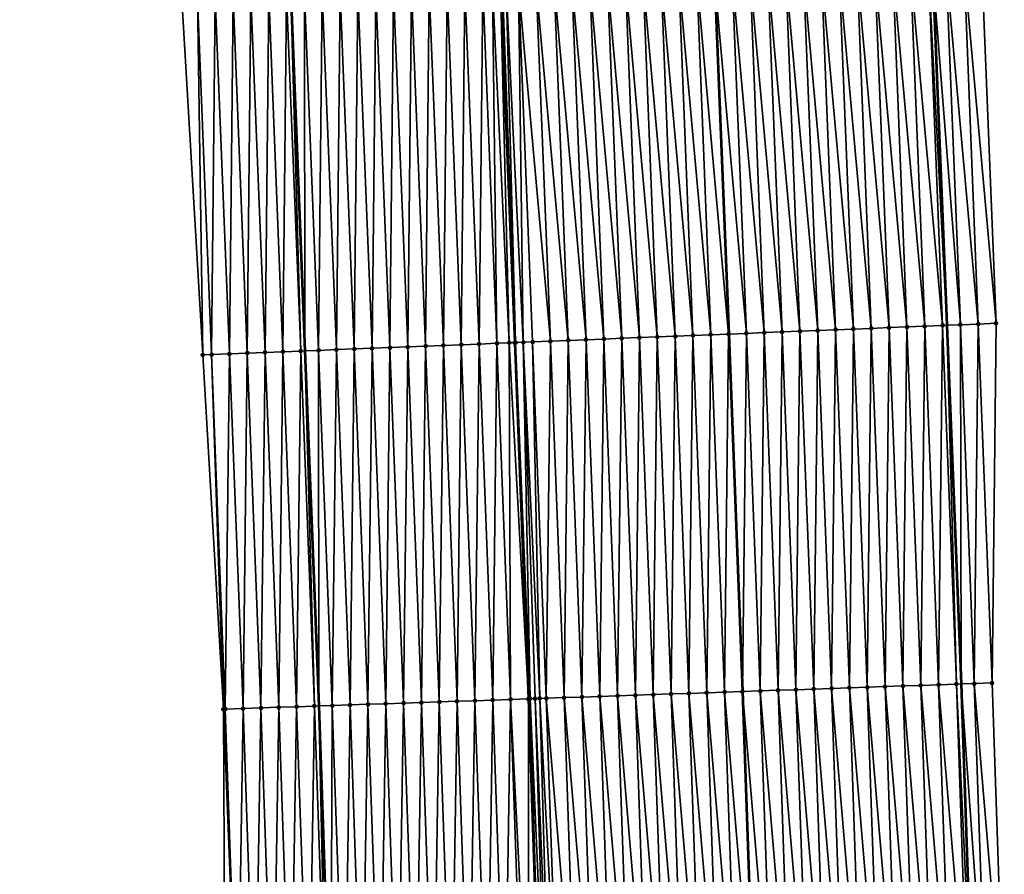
# Model space of a CAD drawing. Header units: feet. Extents: x 2010743 to 2022806, y 818705 to 837694.
# Tile 441 of 531: x 2011400 to 2011455, y 834203 to 834251. Entities that reach past the tile are written whole.
import ezdxf

# ---------------------------------------------------------------- set-up
doc = ezdxf.new("R2010")
doc.units = ezdxf.units.FT
doc.header["$MEASUREMENT"] = 0
for name, color, linetype, lineweight in [('EP_Travel Lane', 172, 'Continuous', 53), ('Road Shots', 141, 'Continuous', 100), ('STRIPING', 60, 'Continuous', 53)]:
    doc.layers.add(name, color=color, linetype=linetype, lineweight=lineweight)
doc.layers.add('I-77-MM17-21_NB-Surface-Border', color=7, linetype='Continuous')
doc.layers.add('I-77-MM17-21_NB-Surface-TIN', color=7, linetype='Continuous')

msp = doc.modelspace()

# ---------------------------------------------------------------- linework, layer by layer
at = {"layer": 'EP_Travel Lane'}
for points in [[(2011442.06, 834453.608, 302.01), (2011442.966, 834433.631, 301.656), (2011443.871, 834413.655, 301.316), (2011444.8, 834393.711, 300.952), (2011445.733, 834373.736, 300.584), (2011446.667, 834353.761, 300.235), (2011447.543, 834333.7, 299.894), (2011448.404, 834313.722, 299.545), (2011449.264, 834293.744, 299.165), (2011450.088, 834273.691, 298.789), (2011450.902, 834253.711, 298.418), (2011451.715, 834233.73, 298.063), (2011452.51, 834213.625, 297.7), (2011453.191, 834193.64, 297.354)], [(2011406.163, 834451.975, 302.26), (2011407.069, 834431.999, 301.925), (2011407.975, 834412.023, 301.55), (2011408.906, 834392.028, 301.191), (2011409.841, 834372.053, 300.839), (2011410.775, 834352.078, 300.508), (2011411.641, 834332.151, 300.162), (2011412.498, 834312.173, 299.798), (2011413.355, 834292.195, 299.424), (2011414.156, 834272.259, 299.078), (2011414.949, 834252.278, 298.729), (2011415.742, 834232.297, 298.377), (2011416.511, 834212.392, 298.009), (2011417.193, 834192.407, 297.632)]]:
    msp.add_polyline3d(points, dxfattribs=at)
at = {"layer": 'I-77-MM17-21_NB-Surface-Border', "color": 3, "linetype": 'Continuous', "lineweight": -3}
for points in [[(2011443.878, 834453.691, 301.953), (2011444.784, 834433.715, 301.595), (2011446.689, 834413.784, 301.217), (2011447.617, 834393.845, 300.842), (2011449.55, 834373.917, 300.436), (2011450.485, 834353.942, 300.091), (2011451.36, 834333.867, 299.749), (2011452.219, 834313.888, 299.411), (2011453.078, 834293.91, 299.023), (2011453.885, 834273.844, 298.642), (2011453.679, 834253.823, 298.312), (2011454.472, 834233.842, 297.959), (2011454.25, 834213.686, 297.63), (2011454.932, 834193.7, 297.282)], [(2011411.27, 834192.209, 297.447), (2011411.172, 834212.213, 297.847), (2011410.017, 834232.073, 298.197), (2011408.84, 834252.039, 298.53), (2011407.729, 834272.008, 298.872), (2011407.121, 834291.93, 299.222), (2011406.262, 834311.909, 299.594), (2011405.403, 834331.887, 299.96), (2011404.535, 834351.789, 300.306), (2011403.601, 834371.765, 300.648), (2011402.28, 834391.722, 300.974), (2011401.661, 834411.74, 301.347), (2011400.728, 834431.715, 301.718), (2011399.755, 834451.688, 302.059)]]:
    msp.add_polyline3d(points, dxfattribs=at)
at = {"layer": 'I-77-MM17-21_NB-Surface-TIN', "color": 128, "linetype": 'Continuous', "lineweight": -3}
for points in [[(2011448.477, 834233.6, 298.154), (2011447.684, 834253.581, 298.502), (2011446.685, 834253.541, 298.519)], [(2011449.476, 834233.64, 298.133), (2011448.683, 834253.621, 298.486), (2011447.684, 834253.581, 298.502)], [(2011448.477, 834233.6, 298.154), (2011449.476, 834233.64, 298.133), (2011447.684, 834253.581, 298.502)], [(2011450.475, 834233.68, 298.106), (2011449.682, 834253.661, 298.463), (2011448.683, 834253.621, 298.486)], [(2011449.476, 834233.64, 298.133), (2011450.475, 834233.68, 298.106), (2011448.683, 834253.621, 298.486)], [(2011451.475, 834233.721, 298.072), (2011450.682, 834253.702, 298.427), (2011449.682, 834253.661, 298.463)], [(2011450.475, 834233.68, 298.106), (2011451.475, 834233.721, 298.072), (2011449.682, 834253.661, 298.463)], [(2011450.682, 834253.702, 298.427), (2011451.715, 834233.73, 298.063), (2011450.902, 834253.711, 298.418)], [(2011451.475, 834233.721, 298.072), (2011451.715, 834233.73, 298.063), (2011450.682, 834253.702, 298.427)], [(2011452.474, 834233.761, 298.034), (2011451.681, 834253.742, 298.388), (2011450.902, 834253.711, 298.418)], [(2011452.474, 834233.761, 298.034), (2011450.902, 834253.711, 298.418), (2011451.715, 834233.73, 298.063)], [(2011453.473, 834233.801, 297.996), (2011452.68, 834253.782, 298.351), (2011451.681, 834253.742, 298.388)], [(2011452.474, 834233.761, 298.034), (2011453.473, 834233.801, 297.996), (2011451.681, 834253.742, 298.388)], [(2011454.472, 834233.842, 297.959), (2011453.679, 834253.823, 298.312), (2011452.68, 834253.782, 298.351)], [(2011453.473, 834233.801, 297.996), (2011454.472, 834233.842, 297.959), (2011452.68, 834253.782, 298.351)], [(2011435.487, 834233.081, 298.371), (2011434.694, 834253.062, 298.726), (2011433.695, 834253.022, 298.742)], [(2011436.487, 834233.121, 298.354), (2011435.694, 834253.102, 298.708), (2011434.694, 834253.062, 298.726)], [(2011435.487, 834233.081, 298.371), (2011436.487, 834233.121, 298.354), (2011434.694, 834253.062, 298.726)], [(2011437.486, 834233.161, 298.336), (2011436.693, 834253.142, 298.693), (2011435.694, 834253.102, 298.708)], [(2011436.487, 834233.121, 298.354), (2011437.486, 834233.161, 298.336), (2011435.694, 834253.102, 298.708)], [(2011438.485, 834233.201, 298.321), (2011437.692, 834253.182, 298.676), (2011436.693, 834253.142, 298.693)], [(2011437.486, 834233.161, 298.336), (2011438.485, 834233.201, 298.321), (2011436.693, 834253.142, 298.693)], [(2011439.484, 834233.241, 298.305), (2011438.691, 834253.222, 298.659), (2011437.692, 834253.182, 298.676)], [(2011438.485, 834233.201, 298.321), (2011439.484, 834233.241, 298.305), (2011437.692, 834253.182, 298.676)], [(2011438.691, 834253.222, 298.659), (2011439.49, 834233.241, 298.305), (2011438.697, 834253.222, 298.659)], [(2011439.484, 834233.241, 298.305), (2011439.49, 834233.241, 298.305), (2011438.691, 834253.222, 298.659)], [(2011440.483, 834233.28, 298.291), (2011439.69, 834253.262, 298.644), (2011438.697, 834253.222, 298.659)], [(2011440.483, 834233.28, 298.291), (2011438.697, 834253.222, 298.659), (2011439.49, 834233.241, 298.305)], [(2011441.483, 834233.32, 298.274), (2011440.69, 834253.302, 298.617), (2011439.69, 834253.262, 298.644)], [(2011440.483, 834233.28, 298.291), (2011441.483, 834233.32, 298.274), (2011439.69, 834253.262, 298.644)], [(2011442.482, 834233.36, 298.255), (2011441.689, 834253.342, 298.595), (2011440.69, 834253.302, 298.617)], [(2011441.483, 834233.32, 298.274), (2011442.482, 834233.36, 298.255), (2011440.69, 834253.302, 298.617)], [(2011443.481, 834233.4, 298.235), (2011442.688, 834253.382, 298.578), (2011441.689, 834253.342, 298.595)], [(2011442.482, 834233.36, 298.255), (2011443.481, 834233.4, 298.235), (2011441.689, 834253.342, 298.595)], [(2011444.48, 834233.44, 298.215), (2011443.687, 834253.422, 298.563), (2011442.688, 834253.382, 298.578)], [(2011443.481, 834233.4, 298.235), (2011444.48, 834233.44, 298.215), (2011442.688, 834253.382, 298.578)], [(2011445.479, 834233.48, 298.199), (2011444.686, 834253.462, 298.546), (2011443.687, 834253.422, 298.563)], [(2011444.48, 834233.44, 298.215), (2011445.479, 834233.48, 298.199), (2011443.687, 834253.422, 298.563)], [(2011446.479, 834233.52, 298.184), (2011445.686, 834253.502, 298.532), (2011444.686, 834253.462, 298.546)], [(2011445.479, 834233.48, 298.199), (2011446.479, 834233.52, 298.184), (2011444.686, 834253.462, 298.546)], [(2011447.478, 834233.56, 298.171), (2011446.685, 834253.541, 298.519), (2011445.686, 834253.502, 298.532)], [(2011446.479, 834233.52, 298.184), (2011447.478, 834233.56, 298.171), (2011445.686, 834253.502, 298.532)], [(2011447.478, 834233.56, 298.171), (2011448.477, 834233.6, 298.154), (2011446.685, 834253.541, 298.519)], [(2011420.499, 834232.485, 298.437), (2011420.705, 834252.505, 298.798), (2011419.706, 834252.466, 298.788)], [(2011420.499, 834232.485, 298.437), (2011421.498, 834232.524, 298.443), (2011420.705, 834252.505, 298.798)], [(2011421.498, 834232.524, 298.443), (2011421.705, 834252.545, 298.803), (2011420.705, 834252.505, 298.798)], [(2011421.498, 834232.524, 298.443), (2011422.498, 834232.564, 298.45), (2011421.705, 834252.545, 298.803)], [(2011422.498, 834232.564, 298.45), (2011422.704, 834252.584, 298.811), (2011421.705, 834252.545, 298.803)], [(2011422.498, 834232.564, 298.45), (2011423.497, 834232.603, 298.458), (2011422.704, 834252.584, 298.811)], [(2011423.497, 834232.603, 298.458), (2011423.703, 834252.624, 298.821), (2011422.704, 834252.584, 298.811)], [(2011423.497, 834232.603, 298.458), (2011424.496, 834232.643, 298.468), (2011423.703, 834252.624, 298.821)], [(2011424.496, 834232.643, 298.468), (2011424.702, 834252.663, 298.836), (2011423.703, 834252.624, 298.821)], [(2011424.496, 834232.643, 298.468), (2011425.495, 834232.682, 298.483), (2011424.702, 834252.663, 298.836)], [(2011425.495, 834232.682, 298.483), (2011425.701, 834252.703, 298.853), (2011424.702, 834252.663, 298.836)], [(2011425.495, 834232.682, 298.483), (2011426.495, 834232.722, 298.5), (2011425.701, 834252.703, 298.853)], [(2011426.495, 834232.722, 298.5), (2011426.248, 834252.724, 298.861), (2011425.701, 834252.703, 298.853)], [(2011427.193, 834232.749, 298.508), (2011426.701, 834252.742, 298.866), (2011426.248, 834252.724, 298.861)], [(2011426.495, 834232.722, 298.5), (2011427.193, 834232.749, 298.508), (2011426.248, 834252.724, 298.861)], [(2011427.542, 834232.763, 298.509), (2011426.815, 834252.747, 298.866), (2011426.701, 834252.742, 298.866)], [(2011427.542, 834232.763, 298.509), (2011426.701, 834252.742, 298.866), (2011427.494, 834232.761, 298.509)], [(2011427.193, 834232.749, 298.508), (2011427.494, 834232.761, 298.509), (2011426.701, 834252.742, 298.866)], [(2011427.542, 834232.763, 298.509), (2011427.02, 834252.755, 298.865), (2011426.815, 834252.747, 298.866)], [(2011427.97, 834232.78, 298.508), (2011427.7, 834252.782, 298.859), (2011427.02, 834252.755, 298.865)], [(2011427.542, 834232.763, 298.509), (2011427.97, 834232.78, 298.508), (2011427.02, 834252.755, 298.865)], [(2011429.492, 834232.841, 298.482), (2011428.699, 834252.822, 298.84), (2011427.7, 834252.782, 298.859)], [(2011427.97, 834232.78, 298.508), (2011428.493, 834232.801, 298.502), (2011427.7, 834252.782, 298.859)], [(2011428.493, 834232.801, 298.502), (2011429.492, 834232.841, 298.482), (2011427.7, 834252.782, 298.859)], [(2011430.491, 834232.881, 298.46), (2011429.698, 834252.862, 298.819), (2011428.699, 834252.822, 298.84)], [(2011429.492, 834232.841, 298.482), (2011430.491, 834232.881, 298.46), (2011428.699, 834252.822, 298.84)], [(2011431.491, 834232.921, 298.44), (2011430.698, 834252.902, 298.799), (2011429.698, 834252.862, 298.819)], [(2011430.491, 834232.881, 298.46), (2011431.491, 834232.921, 298.44), (2011429.698, 834252.862, 298.819)], [(2011432.49, 834232.961, 298.422), (2011431.697, 834252.942, 298.782), (2011430.698, 834252.902, 298.799)], [(2011431.491, 834232.921, 298.44), (2011432.49, 834232.961, 298.422), (2011430.698, 834252.902, 298.799)], [(2011433.489, 834233.001, 298.406), (2011432.696, 834252.982, 298.762), (2011431.697, 834252.942, 298.782)], [(2011432.49, 834232.961, 298.422), (2011433.489, 834233.001, 298.406), (2011431.697, 834252.942, 298.782)], [(2011434.488, 834233.041, 298.388), (2011433.695, 834253.022, 298.742), (2011432.696, 834252.982, 298.762)], [(2011433.489, 834233.001, 298.406), (2011434.488, 834233.041, 298.388), (2011432.696, 834252.982, 298.762)], [(2011434.488, 834233.041, 298.388), (2011435.487, 834233.081, 298.371), (2011433.695, 834253.022, 298.742)], [(2011410.017, 834232.073, 298.197), (2011409.714, 834252.073, 298.561), (2011408.84, 834252.039, 298.53)], [(2011410.507, 834232.092, 298.215), (2011410.713, 834252.112, 298.596), (2011409.714, 834252.073, 298.561)], [(2011410.507, 834232.092, 298.215), (2011409.714, 834252.073, 298.561), (2011410.017, 834232.073, 298.197)], [(2011410.507, 834232.092, 298.215), (2011411.506, 834232.131, 298.248), (2011410.713, 834252.112, 298.596)], [(2011411.506, 834232.131, 298.248), (2011411.712, 834252.151, 298.633), (2011410.713, 834252.112, 298.596)], [(2011411.506, 834232.131, 298.248), (2011412.505, 834232.17, 298.284), (2011411.712, 834252.151, 298.633)], [(2011412.505, 834232.17, 298.284), (2011412.712, 834252.191, 298.663), (2011411.712, 834252.151, 298.633)], [(2011412.505, 834232.17, 298.284), (2011413.505, 834232.209, 298.316), (2011412.712, 834252.191, 298.663)], [(2011413.505, 834232.209, 298.316), (2011413.711, 834252.23, 298.702), (2011412.712, 834252.191, 298.663)], [(2011413.505, 834232.209, 298.316), (2011414.504, 834232.248, 298.35), (2011413.711, 834252.23, 298.702)], [(2011414.504, 834232.248, 298.35), (2011414.71, 834252.269, 298.725), (2011413.711, 834252.23, 298.702)], [(2011414.504, 834232.248, 298.35), (2011415.503, 834232.288, 298.374), (2011414.71, 834252.269, 298.725)], [(2011415.503, 834232.288, 298.374), (2011414.949, 834252.278, 298.729), (2011414.71, 834252.269, 298.725)], [(2011415.709, 834252.308, 298.743), (2011414.949, 834252.278, 298.729), (2011415.742, 834232.297, 298.377)], [(2011415.503, 834232.288, 298.374), (2011415.742, 834232.297, 298.377), (2011414.949, 834252.278, 298.729)], [(2011416.502, 834232.327, 298.39), (2011416.709, 834252.347, 298.759), (2011415.709, 834252.308, 298.743)], [(2011416.502, 834232.327, 298.39), (2011415.709, 834252.308, 298.743), (2011415.742, 834232.297, 298.377)], [(2011416.502, 834232.327, 298.39), (2011417.502, 834232.366, 298.404), (2011416.709, 834252.347, 298.759)], [(2011417.502, 834232.366, 298.404), (2011417.708, 834252.387, 298.773), (2011416.709, 834252.347, 298.759)], [(2011417.502, 834232.366, 298.404), (2011418.501, 834232.406, 298.417), (2011417.708, 834252.387, 298.773)], [(2011418.501, 834232.406, 298.417), (2011418.707, 834252.426, 298.78), (2011417.708, 834252.387, 298.773)], [(2011418.501, 834232.406, 298.417), (2011419.5, 834232.445, 298.426), (2011418.707, 834252.426, 298.78)], [(2011419.5, 834232.445, 298.426), (2011419.706, 834252.466, 298.788), (2011418.707, 834252.426, 298.78)], [(2011419.5, 834232.445, 298.426), (2011420.499, 834232.485, 298.437), (2011419.706, 834252.466, 298.788)], [(2011451.252, 834213.581, 297.745), (2011451.475, 834233.721, 298.072), (2011450.475, 834233.68, 298.106)], [(2011451.252, 834213.581, 297.745), (2011452.252, 834213.616, 297.711), (2011451.475, 834233.721, 298.072)], [(2011452.252, 834213.616, 297.711), (2011451.715, 834233.73, 298.063), (2011451.475, 834233.721, 298.072)], [(2011452.474, 834233.761, 298.034), (2011451.715, 834233.73, 298.063), (2011452.51, 834213.625, 297.7)], [(2011452.252, 834213.616, 297.711), (2011452.51, 834213.625, 297.7), (2011451.715, 834233.73, 298.063)], [(2011453.251, 834213.651, 297.67), (2011453.473, 834233.801, 297.996), (2011452.474, 834233.761, 298.034)], [(2011453.251, 834213.651, 297.67), (2011452.474, 834233.761, 298.034), (2011452.51, 834213.625, 297.7)], [(2011453.251, 834213.651, 297.67), (2011454.25, 834213.686, 297.63), (2011453.473, 834233.801, 297.996)], [(2011454.25, 834213.686, 297.63), (2011454.472, 834233.842, 297.959), (2011453.473, 834233.801, 297.996)], [(2011437.261, 834213.1, 297.986), (2011437.486, 834233.161, 298.336), (2011436.487, 834233.121, 298.354)], [(2011437.261, 834213.1, 297.986), (2011438.26, 834213.134, 297.97), (2011437.486, 834233.161, 298.336)], [(2011438.26, 834213.134, 297.97), (2011438.485, 834233.201, 298.321), (2011437.486, 834233.161, 298.336)], [(2011438.26, 834213.134, 297.97), (2011439.259, 834213.169, 297.954), (2011438.485, 834233.201, 298.321)], [(2011439.259, 834213.169, 297.954), (2011439.484, 834233.241, 298.305), (2011438.485, 834233.201, 298.321)], [(2011439.259, 834213.169, 297.954), (2011440.259, 834213.203, 297.938), (2011439.484, 834233.241, 298.305)], [(2011440.259, 834213.203, 297.938), (2011439.49, 834233.241, 298.305), (2011439.484, 834233.241, 298.305)], [(2011440.483, 834233.28, 298.291), (2011439.49, 834233.241, 298.305), (2011440.265, 834213.203, 297.938)], [(2011440.259, 834213.203, 297.938), (2011440.265, 834213.203, 297.938), (2011439.49, 834233.241, 298.305)], [(2011441.258, 834213.238, 297.92), (2011440.483, 834233.28, 298.291), (2011440.265, 834213.203, 297.938)], [(2011441.258, 834213.238, 297.92), (2011441.483, 834233.32, 298.274), (2011440.483, 834233.28, 298.291)], [(2011441.258, 834213.238, 297.92), (2011442.258, 834213.272, 297.896), (2011441.483, 834233.32, 298.274)], [(2011442.258, 834213.272, 297.896), (2011442.482, 834233.36, 298.255), (2011441.483, 834233.32, 298.274)], [(2011442.258, 834213.272, 297.896), (2011443.257, 834213.306, 297.875), (2011442.482, 834233.36, 298.255)], [(2011443.257, 834213.306, 297.875), (2011443.481, 834233.4, 298.235), (2011442.482, 834233.36, 298.255)], [(2011443.257, 834213.306, 297.875), (2011444.256, 834213.341, 297.856), (2011443.481, 834233.4, 298.235)], [(2011444.256, 834213.341, 297.856), (2011444.48, 834233.44, 298.215), (2011443.481, 834233.4, 298.235)], [(2011444.256, 834213.341, 297.856), (2011445.256, 834213.375, 297.838), (2011444.48, 834233.44, 298.215)], [(2011445.256, 834213.375, 297.838), (2011445.479, 834233.48, 298.199), (2011444.48, 834233.44, 298.215)], [(2011445.256, 834213.375, 297.838), (2011446.255, 834213.41, 297.824), (2011445.479, 834233.48, 298.199)], [(2011446.255, 834213.41, 297.824), (2011446.479, 834233.52, 298.184), (2011445.479, 834233.48, 298.199)], [(2011446.255, 834213.41, 297.824), (2011447.255, 834213.444, 297.814), (2011446.479, 834233.52, 298.184)], [(2011447.255, 834213.444, 297.814), (2011447.478, 834233.56, 298.171), (2011446.479, 834233.52, 298.184)], [(2011447.255, 834213.444, 297.814), (2011448.254, 834213.478, 297.802), (2011447.478, 834233.56, 298.171)], [(2011448.254, 834213.478, 297.802), (2011448.477, 834233.6, 298.154), (2011447.478, 834233.56, 298.171)], [(2011448.254, 834213.478, 297.802), (2011449.253, 834213.513, 297.787), (2011448.477, 834233.6, 298.154)], [(2011449.253, 834213.513, 297.787), (2011449.476, 834233.64, 298.133), (2011448.477, 834233.6, 298.154)], [(2011449.253, 834213.513, 297.787), (2011450.253, 834213.547, 297.769), (2011449.476, 834233.64, 298.133)], [(2011450.253, 834213.547, 297.769), (2011450.475, 834233.68, 298.106), (2011449.476, 834233.64, 298.133)], [(2011450.253, 834213.547, 297.769), (2011451.252, 834213.581, 297.745), (2011450.475, 834233.68, 298.106)], [(2011424.268, 834212.655, 298.092), (2011424.496, 834232.643, 298.468), (2011423.497, 834232.603, 298.458)], [(2011424.268, 834212.655, 298.092), (2011425.268, 834212.689, 298.103), (2011424.496, 834232.643, 298.468)], [(2011425.268, 834212.689, 298.103), (2011425.495, 834232.682, 298.483), (2011424.496, 834232.643, 298.468)], [(2011425.268, 834212.689, 298.103), (2011426.267, 834212.723, 298.119), (2011425.495, 834232.682, 298.483)], [(2011426.267, 834212.723, 298.119), (2011426.495, 834232.722, 298.5), (2011425.495, 834232.682, 298.483)], [(2011426.267, 834212.723, 298.119), (2011427.266, 834212.757, 298.134), (2011426.495, 834232.722, 298.5)], [(2011427.266, 834212.757, 298.134), (2011427.193, 834232.749, 298.508), (2011426.495, 834232.722, 298.5)], [(2011427.193, 834232.749, 298.508), (2011428.266, 834212.79, 298.145), (2011427.494, 834232.761, 298.509)], [(2011427.266, 834212.757, 298.134), (2011428.266, 834212.79, 298.145), (2011427.193, 834232.749, 298.508)], [(2011427.542, 834232.763, 298.509), (2011427.494, 834232.761, 298.509), (2011428.266, 834212.79, 298.145)], [(2011428.355, 834212.794, 298.146), (2011427.97, 834232.78, 298.508), (2011427.542, 834232.763, 298.509)], [(2011428.355, 834212.794, 298.146), (2011427.542, 834232.763, 298.509), (2011428.266, 834212.79, 298.145)], [(2011428.899, 834212.812, 298.146), (2011428.493, 834232.801, 298.502), (2011427.97, 834232.78, 298.508)], [(2011428.355, 834212.794, 298.146), (2011428.635, 834212.803, 298.147), (2011427.97, 834232.78, 298.508)], [(2011428.635, 834212.803, 298.147), (2011428.899, 834212.812, 298.146), (2011427.97, 834232.78, 298.508)], [(2011429.265, 834212.825, 298.143), (2011429.492, 834232.841, 298.482), (2011428.493, 834232.801, 298.502)], [(2011428.899, 834212.812, 298.146), (2011429.265, 834212.825, 298.143), (2011428.493, 834232.801, 298.502)], [(2011429.265, 834212.825, 298.143), (2011430.265, 834212.859, 298.122), (2011429.492, 834232.841, 298.482)], [(2011430.265, 834212.859, 298.122), (2011430.491, 834232.881, 298.46), (2011429.492, 834232.841, 298.482)], [(2011430.265, 834212.859, 298.122), (2011431.264, 834212.894, 298.101), (2011430.491, 834232.881, 298.46)], [(2011431.264, 834212.894, 298.101), (2011431.491, 834232.921, 298.44), (2011430.491, 834232.881, 298.46)], [(2011431.264, 834212.894, 298.101), (2011432.263, 834212.928, 298.081), (2011431.491, 834232.921, 298.44)], [(2011432.263, 834212.928, 298.081), (2011432.49, 834232.961, 298.422), (2011431.491, 834232.921, 298.44)], [(2011432.263, 834212.928, 298.081), (2011433.263, 834212.962, 298.062), (2011432.49, 834232.961, 298.422)], [(2011433.263, 834212.962, 298.062), (2011433.489, 834233.001, 298.406), (2011432.49, 834232.961, 298.422)], [(2011433.263, 834212.962, 298.062), (2011434.262, 834212.997, 298.045), (2011433.489, 834233.001, 298.406)], [(2011434.262, 834212.997, 298.045), (2011434.488, 834233.041, 298.388), (2011433.489, 834233.001, 298.406)], [(2011434.262, 834212.997, 298.045), (2011435.262, 834213.031, 298.026), (2011434.488, 834233.041, 298.388)], [(2011435.262, 834213.031, 298.026), (2011435.487, 834233.081, 298.371), (2011434.488, 834233.041, 298.388)], [(2011435.262, 834213.031, 298.026), (2011436.261, 834213.066, 298.005), (2011435.487, 834233.081, 298.371)], [(2011436.261, 834213.066, 298.005), (2011436.487, 834233.121, 298.354), (2011435.487, 834233.081, 298.371)], [(2011436.261, 834213.066, 298.005), (2011437.261, 834213.1, 297.986), (2011436.487, 834233.121, 298.354)], [(2011410.507, 834232.092, 298.215), (2011410.017, 834232.073, 298.197), (2011411.172, 834212.213, 297.847)], [(2011411.276, 834212.217, 297.85), (2011411.506, 834232.131, 298.248), (2011410.507, 834232.092, 298.215)], [(2011411.276, 834212.217, 297.85), (2011410.507, 834232.092, 298.215), (2011411.172, 834212.213, 297.847)], [(2011412.275, 834212.25, 297.882), (2011411.506, 834232.131, 298.248), (2011411.276, 834212.217, 297.85)], [(2011412.275, 834212.25, 297.882), (2011412.505, 834232.17, 298.284), (2011411.506, 834232.131, 298.248)], [(2011412.275, 834212.25, 297.882), (2011413.274, 834212.283, 297.919), (2011412.505, 834232.17, 298.284)], [(2011413.274, 834212.283, 297.919), (2011413.505, 834232.209, 298.316), (2011412.505, 834232.17, 298.284)], [(2011413.274, 834212.283, 297.919), (2011414.274, 834212.317, 297.949), (2011413.505, 834232.209, 298.316)], [(2011414.274, 834212.317, 297.949), (2011414.504, 834232.248, 298.35), (2011413.505, 834232.209, 298.316)], [(2011414.274, 834212.317, 297.949), (2011415.273, 834212.351, 297.98), (2011414.504, 834232.248, 298.35)], [(2011415.273, 834212.351, 297.98), (2011415.503, 834232.288, 298.374), (2011414.504, 834232.248, 298.35)], [(2011415.273, 834212.351, 297.98), (2011416.273, 834212.384, 298.004), (2011415.503, 834232.288, 298.374)], [(2011416.273, 834212.384, 298.004), (2011415.742, 834232.297, 298.377), (2011415.503, 834232.288, 298.374)], [(2011416.502, 834232.327, 298.39), (2011415.742, 834232.297, 298.377), (2011416.511, 834212.392, 298.009)], [(2011416.273, 834212.384, 298.004), (2011416.511, 834212.392, 298.009), (2011415.742, 834232.297, 298.377)], [(2011417.272, 834212.418, 298.023), (2011417.502, 834232.366, 298.404), (2011416.502, 834232.327, 298.39)], [(2011417.272, 834212.418, 298.023), (2011416.502, 834232.327, 298.39), (2011416.511, 834212.392, 298.009)], [(2011417.272, 834212.418, 298.023), (2011418.272, 834212.452, 298.041), (2011417.502, 834232.366, 298.404)], [(2011418.272, 834212.452, 298.041), (2011418.501, 834232.406, 298.417), (2011417.502, 834232.366, 298.404)], [(2011418.272, 834212.452, 298.041), (2011419.271, 834212.485, 298.054), (2011418.501, 834232.406, 298.417)], [(2011419.271, 834212.485, 298.054), (2011419.5, 834232.445, 298.426), (2011418.501, 834232.406, 298.417)], [(2011419.271, 834212.485, 298.054), (2011420.27, 834212.519, 298.062), (2011419.5, 834232.445, 298.426)], [(2011420.27, 834212.519, 298.062), (2011420.499, 834232.485, 298.437), (2011419.5, 834232.445, 298.426)], [(2011420.27, 834212.519, 298.062), (2011421.27, 834212.553, 298.069), (2011420.499, 834232.485, 298.437)], [(2011421.27, 834212.553, 298.069), (2011421.498, 834232.524, 298.443), (2011420.499, 834232.485, 298.437)], [(2011421.27, 834212.553, 298.069), (2011422.269, 834212.587, 298.075), (2011421.498, 834232.524, 298.443)], [(2011422.269, 834212.587, 298.075), (2011422.498, 834232.564, 298.45), (2011421.498, 834232.524, 298.443)], [(2011422.269, 834212.587, 298.075), (2011423.269, 834212.621, 298.083), (2011422.498, 834232.564, 298.45)], [(2011423.269, 834212.621, 298.083), (2011423.497, 834232.603, 298.458), (2011422.498, 834232.564, 298.45)], [(2011423.269, 834212.621, 298.083), (2011424.268, 834212.655, 298.092), (2011423.497, 834232.603, 298.458)], [(2011443.938, 834193.321, 297.516), (2011443.257, 834213.306, 297.875), (2011442.258, 834213.272, 297.896)], [(2011444.938, 834193.356, 297.498), (2011444.256, 834213.341, 297.856), (2011443.257, 834213.306, 297.875)], [(2011443.938, 834193.321, 297.516), (2011444.938, 834193.356, 297.498), (2011443.257, 834213.306, 297.875)], [(2011445.937, 834193.39, 297.482), (2011445.256, 834213.375, 297.838), (2011444.256, 834213.341, 297.856)], [(2011444.938, 834193.356, 297.498), (2011445.937, 834193.39, 297.482), (2011444.256, 834213.341, 297.856)], [(2011446.937, 834193.424, 297.471), (2011446.255, 834213.41, 297.824), (2011445.256, 834213.375, 297.838)], [(2011445.937, 834193.39, 297.482), (2011446.937, 834193.424, 297.471), (2011445.256, 834213.375, 297.838)], [(2011447.936, 834193.459, 297.461), (2011447.255, 834213.444, 297.814), (2011446.255, 834213.41, 297.824)], [(2011446.937, 834193.424, 297.471), (2011447.936, 834193.459, 297.461), (2011446.255, 834213.41, 297.824)], [(2011448.935, 834193.493, 297.449), (2011448.254, 834213.478, 297.802), (2011447.255, 834213.444, 297.814)], [(2011447.936, 834193.459, 297.461), (2011448.935, 834193.493, 297.449), (2011447.255, 834213.444, 297.814)], [(2011449.935, 834193.527, 297.433), (2011449.253, 834213.513, 297.787), (2011448.254, 834213.478, 297.802)], [(2011448.935, 834193.493, 297.449), (2011449.935, 834193.527, 297.433), (2011448.254, 834213.478, 297.802)], [(2011450.934, 834193.562, 297.414), (2011450.253, 834213.547, 297.769), (2011449.253, 834213.513, 297.787)], [(2011449.935, 834193.527, 297.433), (2011450.934, 834193.562, 297.414), (2011449.253, 834213.513, 297.787)], [(2011451.934, 834193.596, 297.394), (2011451.252, 834213.581, 297.745), (2011450.253, 834213.547, 297.769)], [(2011450.934, 834193.562, 297.414), (2011451.934, 834193.596, 297.394), (2011450.253, 834213.547, 297.769)], [(2011452.933, 834193.631, 297.364), (2011452.252, 834213.616, 297.711), (2011451.252, 834213.581, 297.745)], [(2011451.934, 834193.596, 297.394), (2011452.933, 834193.631, 297.364), (2011451.252, 834213.581, 297.745)], [(2011452.252, 834213.616, 297.711), (2011453.191, 834193.64, 297.354), (2011452.51, 834213.625, 297.7)], [(2011452.933, 834193.631, 297.364), (2011453.191, 834193.64, 297.354), (2011452.252, 834213.616, 297.711)], [(2011453.932, 834193.666, 297.325), (2011453.251, 834213.651, 297.67), (2011452.51, 834213.625, 297.7)], [(2011453.932, 834193.666, 297.325), (2011452.51, 834213.625, 297.7), (2011453.191, 834193.64, 297.354)], [(2011454.932, 834193.7, 297.282), (2011454.25, 834213.686, 297.63), (2011453.251, 834213.651, 297.67)], [(2011453.932, 834193.666, 297.325), (2011454.932, 834193.7, 297.282), (2011453.251, 834213.651, 297.67)], [(2011426.948, 834192.738, 297.736), (2011427.266, 834212.757, 298.134), (2011426.267, 834212.723, 298.119)], [(2011426.948, 834192.738, 297.736), (2011427.948, 834192.772, 297.753), (2011427.266, 834212.757, 298.134)], [(2011428.274, 834192.783, 297.757), (2011428.266, 834212.79, 298.145), (2011427.266, 834212.757, 298.134)], [(2011427.948, 834192.772, 297.753), (2011428.274, 834192.783, 297.757), (2011427.266, 834212.757, 298.134)], [(2011428.355, 834212.794, 298.146), (2011428.266, 834212.79, 298.145), (2011428.947, 834192.806, 297.761)], [(2011428.274, 834192.783, 297.757), (2011428.947, 834192.806, 297.761), (2011428.266, 834212.79, 298.145)], [(2011429.248, 834192.816, 297.761), (2011428.635, 834212.803, 298.147), (2011428.355, 834212.794, 298.146)], [(2011429.248, 834192.816, 297.761), (2011428.355, 834212.794, 298.146), (2011428.947, 834192.806, 297.761)], [(2011429.463, 834192.823, 297.761), (2011428.899, 834212.812, 298.146), (2011428.635, 834212.803, 298.147)], [(2011429.248, 834192.816, 297.761), (2011429.463, 834192.823, 297.761), (2011428.635, 834212.803, 298.147)], [(2011429.947, 834192.84, 297.757), (2011429.265, 834212.825, 298.143), (2011428.899, 834212.812, 298.146)], [(2011429.463, 834192.823, 297.761), (2011429.947, 834192.84, 297.757), (2011428.899, 834212.812, 298.146)], [(2011430.946, 834192.874, 297.74), (2011430.265, 834212.859, 298.122), (2011429.265, 834212.825, 298.143)], [(2011429.947, 834192.84, 297.757), (2011430.946, 834192.874, 297.74), (2011429.265, 834212.825, 298.143)], [(2011431.945, 834192.909, 297.719), (2011431.264, 834212.894, 298.101), (2011430.265, 834212.859, 298.122)], [(2011430.946, 834192.874, 297.74), (2011431.945, 834192.909, 297.719), (2011430.265, 834212.859, 298.122)], [(2011432.945, 834192.943, 297.701), (2011432.263, 834212.928, 298.081), (2011431.264, 834212.894, 298.101)], [(2011431.945, 834192.909, 297.719), (2011432.945, 834192.943, 297.701), (2011431.264, 834212.894, 298.101)], [(2011433.944, 834192.978, 297.686), (2011433.263, 834212.962, 298.062), (2011432.263, 834212.928, 298.081)], [(2011432.945, 834192.943, 297.701), (2011433.944, 834192.978, 297.686), (2011432.263, 834212.928, 298.081)], [(2011434.944, 834193.012, 297.67), (2011434.262, 834212.997, 298.045), (2011433.263, 834212.962, 298.062)], [(2011433.944, 834192.978, 297.686), (2011434.944, 834193.012, 297.67), (2011433.263, 834212.962, 298.062)], [(2011435.943, 834193.046, 297.651), (2011435.262, 834213.031, 298.026), (2011434.262, 834212.997, 298.045)], [(2011434.944, 834193.012, 297.67), (2011435.943, 834193.046, 297.651), (2011434.262, 834212.997, 298.045)], [(2011436.942, 834193.081, 297.63), (2011436.261, 834213.066, 298.005), (2011435.262, 834213.031, 298.026)], [(2011435.943, 834193.046, 297.651), (2011436.942, 834193.081, 297.63), (2011435.262, 834213.031, 298.026)], [(2011437.942, 834193.115, 297.612), (2011437.261, 834213.1, 297.986), (2011436.261, 834213.066, 298.005)], [(2011436.942, 834193.081, 297.63), (2011437.942, 834193.115, 297.612), (2011436.261, 834213.066, 298.005)], [(2011438.941, 834193.149, 297.599), (2011438.26, 834213.134, 297.97), (2011437.261, 834213.1, 297.986)], [(2011437.942, 834193.115, 297.612), (2011438.941, 834193.149, 297.599), (2011437.261, 834213.1, 297.986)], [(2011439.941, 834193.184, 297.586), (2011439.259, 834213.169, 297.954), (2011438.26, 834213.134, 297.97)], [(2011438.941, 834193.149, 297.599), (2011439.941, 834193.184, 297.586), (2011438.26, 834213.134, 297.97)], [(2011440.94, 834193.218, 297.569), (2011440.259, 834213.203, 297.938), (2011439.259, 834213.169, 297.954)], [(2011439.941, 834193.184, 297.586), (2011440.94, 834193.218, 297.569), (2011439.259, 834213.169, 297.954)], [(2011440.259, 834213.203, 297.938), (2011440.947, 834193.218, 297.569), (2011440.265, 834213.203, 297.938)], [(2011440.94, 834193.218, 297.569), (2011440.947, 834193.218, 297.569), (2011440.259, 834213.203, 297.938)], [(2011441.94, 834193.252, 297.554), (2011441.258, 834213.238, 297.92), (2011440.265, 834213.203, 297.938)], [(2011441.94, 834193.252, 297.554), (2011440.265, 834213.203, 297.938), (2011440.947, 834193.218, 297.569)], [(2011442.939, 834193.287, 297.533), (2011442.258, 834213.272, 297.896), (2011441.258, 834213.238, 297.92)], [(2011441.94, 834193.252, 297.554), (2011442.939, 834193.287, 297.533), (2011441.258, 834213.238, 297.92)], [(2011442.939, 834193.287, 297.533), (2011443.938, 834193.321, 297.516), (2011442.258, 834213.272, 297.896)], [(2011411.957, 834192.232, 297.472), (2011411.276, 834212.217, 297.85), (2011411.172, 834212.213, 297.847)], [(2011411.957, 834192.232, 297.472), (2011411.172, 834212.213, 297.847), (2011411.27, 834192.209, 297.447)], [(2011411.957, 834192.232, 297.472), (2011412.275, 834212.25, 297.882), (2011411.276, 834212.217, 297.85)], [(2011412.956, 834192.265, 297.506), (2011412.275, 834212.25, 297.882), (2011411.957, 834192.232, 297.472)], [(2011412.956, 834192.265, 297.506), (2011413.274, 834212.283, 297.919), (2011412.275, 834212.25, 297.882)], [(2011412.956, 834192.265, 297.506), (2011413.956, 834192.299, 297.541), (2011413.274, 834212.283, 297.919)], [(2011413.956, 834192.299, 297.541), (2011414.274, 834212.317, 297.949), (2011413.274, 834212.283, 297.919)], [(2011413.956, 834192.299, 297.541), (2011414.955, 834192.332, 297.573), (2011414.274, 834212.317, 297.949)], [(2011414.955, 834192.332, 297.573), (2011415.273, 834212.351, 297.98), (2011414.274, 834212.317, 297.949)], [(2011414.955, 834192.332, 297.573), (2011415.955, 834192.366, 297.605), (2011415.273, 834212.351, 297.98)], [(2011415.955, 834192.366, 297.605), (2011416.273, 834212.384, 298.004), (2011415.273, 834212.351, 297.98)], [(2011415.955, 834192.366, 297.605), (2011416.954, 834192.399, 297.627), (2011416.273, 834212.384, 298.004)], [(2011416.954, 834192.399, 297.627), (2011416.511, 834212.392, 298.009), (2011416.273, 834212.384, 298.004)], [(2011417.272, 834212.418, 298.023), (2011416.511, 834212.392, 298.009), (2011417.193, 834192.407, 297.632)], [(2011416.954, 834192.399, 297.627), (2011417.193, 834192.407, 297.632), (2011416.511, 834212.392, 298.009)], [(2011417.954, 834192.433, 297.647), (2011417.272, 834212.418, 298.023), (2011417.193, 834192.407, 297.632)], [(2011417.954, 834192.433, 297.647), (2011418.272, 834212.452, 298.041), (2011417.272, 834212.418, 298.023)], [(2011417.954, 834192.433, 297.647), (2011418.953, 834192.467, 297.663), (2011418.272, 834212.452, 298.041)], [(2011418.953, 834192.467, 297.663), (2011419.271, 834212.485, 298.054), (2011418.272, 834212.452, 298.041)], [(2011418.953, 834192.467, 297.663), (2011419.952, 834192.501, 297.678), (2011419.271, 834212.485, 298.054)], [(2011419.952, 834192.501, 297.678), (2011420.27, 834212.519, 298.062), (2011419.271, 834212.485, 298.054)], [(2011419.952, 834192.501, 297.678), (2011420.952, 834192.535, 297.685), (2011420.27, 834212.519, 298.062)], [(2011420.952, 834192.535, 297.685), (2011421.27, 834212.553, 298.069), (2011420.27, 834212.519, 298.062)], [(2011420.952, 834192.535, 297.685), (2011421.951, 834192.568, 297.693), (2011421.27, 834212.553, 298.069)], [(2011421.951, 834192.568, 297.693), (2011422.269, 834212.587, 298.075), (2011421.27, 834212.553, 298.069)], [(2011421.951, 834192.568, 297.693), (2011422.951, 834192.602, 297.699), (2011422.269, 834212.587, 298.075)], [(2011422.951, 834192.602, 297.699), (2011423.269, 834212.621, 298.083), (2011422.269, 834212.587, 298.075)], [(2011422.951, 834192.602, 297.699), (2011423.95, 834192.636, 297.706), (2011423.269, 834212.621, 298.083)], [(2011423.95, 834192.636, 297.706), (2011424.268, 834212.655, 298.092), (2011423.269, 834212.621, 298.083)], [(2011423.95, 834192.636, 297.706), (2011424.95, 834192.67, 297.714), (2011424.268, 834212.655, 298.092)], [(2011424.95, 834192.67, 297.714), (2011425.268, 834212.689, 298.103), (2011424.268, 834212.655, 298.092)], [(2011424.95, 834192.67, 297.714), (2011425.949, 834192.704, 297.723), (2011425.268, 834212.689, 298.103)], [(2011425.949, 834192.704, 297.723), (2011426.267, 834212.723, 298.119), (2011425.268, 834212.689, 298.103)], [(2011425.949, 834192.704, 297.723), (2011426.948, 834192.738, 297.736), (2011426.267, 834212.723, 298.119)]]:
    msp.add_3dface(points, dxfattribs=at)
at = {"layer": 'Road Shots', "lineweight": 100}
for p in [(2011451.475, 834233.721, 298.072), (2011452.474, 834233.761, 298.034), (2011453.473, 834233.801, 297.996), (2011454.472, 834233.842, 297.959), (2011437.486, 834233.161, 298.336), (2011438.485, 834233.201, 298.321), (2011439.484, 834233.241, 298.305), (2011440.483, 834233.28, 298.291), (2011441.483, 834233.32, 298.274), (2011442.482, 834233.36, 298.255), (2011443.481, 834233.4, 298.235), (2011444.48, 834233.44, 298.215), (2011445.479, 834233.48, 298.199), (2011446.479, 834233.52, 298.184), (2011447.478, 834233.56, 298.171), (2011448.477, 834233.6, 298.154), (2011449.476, 834233.64, 298.133), (2011450.475, 834233.68, 298.106), (2011424.496, 834232.643, 298.468), (2011425.495, 834232.682, 298.483), (2011426.495, 834232.722, 298.5), (2011427.193, 834232.749, 298.508), (2011427.494, 834232.761, 298.509), (2011427.542, 834232.763, 298.509), (2011427.97, 834232.78, 298.508), (2011428.493, 834232.801, 298.502), (2011429.492, 834232.841, 298.482), (2011430.491, 834232.881, 298.46), (2011431.491, 834232.921, 298.44), (2011432.49, 834232.961, 298.422), (2011433.489, 834233.001, 298.406), (2011434.488, 834233.041, 298.388), (2011435.487, 834233.081, 298.371), (2011436.487, 834233.121, 298.354), (2011410.017, 834232.073, 298.197), (2011410.507, 834232.092, 298.215), (2011411.506, 834232.131, 298.248), (2011412.505, 834232.17, 298.284), (2011413.505, 834232.209, 298.316), (2011414.504, 834232.248, 298.35), (2011415.503, 834232.288, 298.374), (2011416.502, 834232.327, 298.39), (2011417.502, 834232.366, 298.404), (2011418.501, 834232.406, 298.417), (2011419.5, 834232.445, 298.426), (2011420.499, 834232.485, 298.437), (2011421.498, 834232.524, 298.443), (2011422.498, 834232.564, 298.45), (2011423.497, 834232.603, 298.458), (2011443.257, 834213.306, 297.875), (2011444.256, 834213.341, 297.856), (2011445.256, 834213.375, 297.838), (2011446.255, 834213.41, 297.824), (2011447.255, 834213.444, 297.814), (2011448.254, 834213.478, 297.802), (2011449.253, 834213.513, 297.787), (2011450.253, 834213.547, 297.769), (2011451.252, 834213.581, 297.745), (2011452.252, 834213.616, 297.711), (2011453.251, 834213.651, 297.67), (2011454.25, 834213.686, 297.63), (2011427.266, 834212.757, 298.134), (2011428.266, 834212.79, 298.145), (2011428.355, 834212.794, 298.146), (2011428.635, 834212.803, 298.147), (2011428.899, 834212.812, 298.146), (2011429.265, 834212.825, 298.143), (2011430.265, 834212.859, 298.122), (2011431.264, 834212.894, 298.101), (2011432.263, 834212.928, 298.081), (2011433.263, 834212.962, 298.062), (2011434.262, 834212.997, 298.045), (2011435.262, 834213.031, 298.026), (2011436.261, 834213.066, 298.005), (2011437.261, 834213.1, 297.986), (2011438.26, 834213.134, 297.97), (2011439.259, 834213.169, 297.954), (2011440.259, 834213.203, 297.938), (2011441.258, 834213.238, 297.92), (2011442.258, 834213.272, 297.896), (2011411.172, 834212.213, 297.847), (2011411.276, 834212.217, 297.85), (2011412.275, 834212.25, 297.882), (2011413.274, 834212.283, 297.919), (2011414.274, 834212.317, 297.949), (2011415.273, 834212.351, 297.98), (2011416.273, 834212.384, 298.004), (2011417.272, 834212.418, 298.023), (2011418.272, 834212.452, 298.041), (2011419.271, 834212.485, 298.054), (2011420.27, 834212.519, 298.062), (2011421.27, 834212.553, 298.069), (2011422.269, 834212.587, 298.075), (2011423.269, 834212.621, 298.083), (2011424.268, 834212.655, 298.092), (2011425.268, 834212.689, 298.103), (2011426.267, 834212.723, 298.119)]:
    msp.add_point(p, dxfattribs=at)
at = {"layer": 'STRIPING'}
for points in [[(2011429.901, 834453.052, 302.255), (2011430.807, 834433.076, 301.903), (2011431.713, 834413.099, 301.559), (2011432.643, 834393.139, 301.182), (2011433.579, 834373.164, 300.825), (2011434.515, 834353.188, 300.487), (2011435.386, 834333.173, 300.132), (2011436.243, 834313.194, 299.781), (2011437.1, 834293.216, 299.396), (2011437.904, 834273.203, 299.022), (2011438.697, 834253.222, 298.659), (2011439.49, 834233.241, 298.305), (2011440.265, 834213.203, 297.938), (2011440.947, 834193.218, 297.569)], [(2011417.905, 834452.505, 302.416), (2011418.811, 834432.528, 302.081), (2011419.717, 834412.552, 301.723), (2011420.647, 834392.574, 301.351), (2011421.581, 834372.599, 301.002), (2011422.516, 834352.624, 300.668), (2011423.386, 834332.653, 300.321), (2011424.245, 834312.675, 299.947), (2011425.105, 834292.697, 299.574), (2011425.908, 834272.723, 299.218), (2011426.701, 834252.742, 298.866), (2011427.494, 834232.761, 298.509), (2011428.266, 834212.79, 298.145), (2011428.947, 834192.806, 297.761)]]:
    msp.add_polyline3d(points, dxfattribs=at)

doc.saveas('drawing.dxf')
